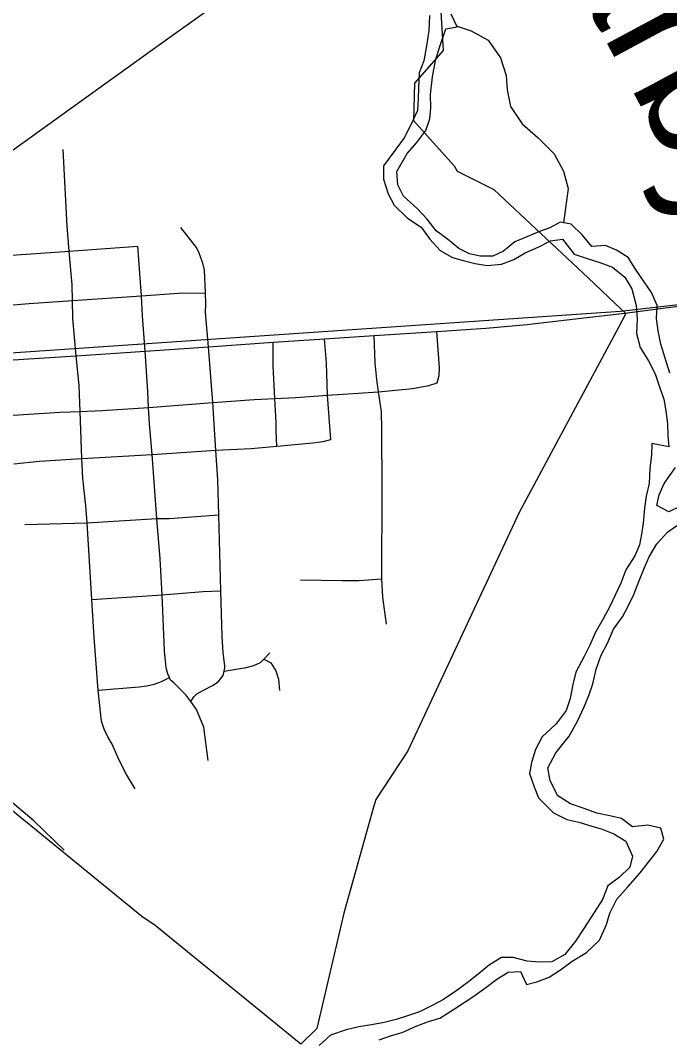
# Model space of a CAD drawing. Extents: x 114604 to 551442, y 316898 to 567001.
# Drawn here: x 130756 to 133272, y 377982 to 381928 of the extents above; entities that cross this region are included whole.
import ezdxf

# ---------------------------------------------------------------- set-up
doc = ezdxf.new("R2010")
doc.units = 0
for name, color, linetype in [('_CIVIL_CONSTRUCTION', 7, 'Continuous'), ('DV_X_County_Line', 7, 'Continuous'), ('GE_P_Alignment_1000_Bearings', 7, 'Continuous'), ('GE_P_Alignment_1000_Stations', 7, 'Continuous'), ('GE_P_Alignment_100_Cardinal_Points', 7, 'Continuous'), ('GE_P_Alignment_100_Stations', 7, 'Continuous'), ('PM_P_Cells', 7, 'Continuous'), ('RD_P_GR_Rt', 7, 'Continuous')]:
    doc.layers.add(name, color=color, linetype=linetype)

msp = doc.modelspace()

# ---------------------------------------------------------------- linework, layer by layer
at = {"layer": '_CIVIL_CONSTRUCTION'}
for p, q in [((132740.7, 380751.7), (132951.4, 380776.4)), ((132951.4, 380776.4), (133099, 380793.7)), ((132127.5, 380706.1), (132369.5, 380721.7)), ((131485.2, 380663.3), (131734.9, 380680.3)), ((131734.9, 380680.3), (131934.9, 380693.2)), ((131934.9, 380693.2), (132127.5, 380706.1)), ((130972.2, 380628.4), (131238.7, 380646.5)), ((131238.7, 380646.5), (131485.2, 380663.3)), ((130707.3, 380611.5), (130972.2, 380628.4))]:
    msp.add_line(p, q, dxfattribs=at)
for points in [[(133099, 380793.7), (133326.2, 380823.1), (133929.4, 380908.4)], [(132369.5, 380721.7), (132559.3, 380735.2), (132719.6, 380749.2), (132740.7, 380751.7)]]:
    msp.add_lwpolyline(points, dxfattribs=at)
at = {"layer": 'DV_X_County_Line'}
for points in [[(132341.4, 381947.5), (132339.3, 381889.4), (132331.3, 381837.3), (132319.2, 381771.1), (132301.2, 381725.1), (132299.2, 381664.9), (132297.1, 381624.9), (132295.1, 381578.8), (132269.1, 381522.7), (132243, 381472.6), (132211, 381428.5), (132163, 381364.4), (132163, 381312.3), (132180.9, 381256.2), (132204.8, 381212.1), (132256.8, 381162), (132308.7, 381125.9), (132342.6, 381079.8), (132382.6, 381035.7), (132430.5, 381009.6), (132472.5, 380997.6), (132518.5, 380985.5), (132564.5, 380977.5), (132620.4, 380983.5), (132668.4, 381001.5), (132712.4, 381027.6), (132762.4, 381049.6), (132810.4, 381073.6), (132856.4, 381079.6), (132902.3, 381021.5), (132956.3, 381003.4), (133002.2, 380989.4), (133050.2, 380971.3), (133098.1, 380933.2), (133126.1, 380887.1), (133142, 380823), (133146, 380770.9), (133143.9, 380714.8), (133157.8, 380660.7), (133189.8, 380608.5), (133215.7, 380558.4), (133233.7, 380504.3), (133249.6, 380460.2), (133257.6, 380414.1), (133263.6, 380366), (133265.5, 380317.9), (133269.5, 380275.8), (133203.5, 380287.9)], [(133227.9, 380724.8), (133221.9, 380772.9), (133224, 380823), (133202, 380873.1), (133174, 380915.2), (133140.1, 380963.3), (133112.2, 381009.4), (133066.2, 381037.5), (133024.2, 381055.5), (132970.3, 381051.5), (132934.3, 381095.6), (132890.4, 381137.7), (132848.4, 381145.7), (132808.4, 381123.7), (132768.4, 381109.7), (132718.4, 381089.7), (132672.5, 381069.7), (132628.5, 381033.6), (132586.5, 381013.6), (132538.5, 381013.6), (132496.5, 381023.6), (132454.6, 381043.7), (132410.6, 381079.8), (132366.7, 381111.9), (132332.7, 381158), (132294.8, 381198), (132240.9, 381246.2), (132218.9, 381290.2), (132214.9, 381342.4), (132255, 381412.5), (132293, 381454.5), (132327, 381500.6), (132343, 381546.7), (132347.1, 381588.8), (132345.1, 381640.9), (132353.2, 381709), (132365.2, 381773.1), (132381.2, 381827.2), (132405.3, 381895.3), (132449.3, 381903.4), (132425.3, 381951.5)], [(133273.7, 380560.4), (133237.8, 380672.7), (133227.9, 380724.8)], [(133203.5, 380287.9), (133201.5, 380243.8), (133195.4, 380191.7), (133193.4, 380133.6), (133181.3, 380083.5), (133175.3, 380037.4), (133169.3, 379979.3), (133163.2, 379937.2), (133155.2, 379895.1), (133137.2, 379853), (133103.1, 379798.9), (133083.1, 379746.8), (133061.1, 379700.7), (133041, 379656.6), (133015, 379608.5), (132985, 379556.4), (132963, 379506.3), (132940.9, 379462.2), (132908.9, 379402.1), (132896.9, 379354), (132886.8, 379299.9), (132870.8, 379253.8), (132832.8, 379201.7), (132778.8, 379151.6), (132752.7, 379101.5), (132736.7, 379051.4), (132728.7, 379009.3), (132746.6, 378957.2), (132764.6, 378915.1), (132822.5, 378857), (132874.4, 378830.9), (132920.4, 378820.9), (132966.3, 378806.8), (133010.3, 378792.8), (133056.3, 378774.7), (133102.2, 378746.6), (133128.2, 378688.5), (133118.1, 378646.4), (133076.1, 378606.3), (133032.1, 378574.3), (133012.1, 378520.2), (132980, 378470.1), (132940, 378408), (132908, 378359.9), (132866, 378307.8), (132816, 378279.7), (132768, 378277.7), (132720, 378281.8), (132666.1, 378295.8), (132620.1, 378295.8), (132574.1, 378267.8), (132530.1, 378231.7), (132488.1, 378197.7), (132444.1, 378165.6), (132396.1, 378133.6), (132352.1, 378109.5), (132302.1, 378085.5), (132256.1, 378069.5), (132212.1, 378055.5), (132166.1, 378043.5), (132116.1, 378035.4), (132068.1, 378027.5), (132018.2, 378015.5), (131958.2, 377995.4), (131914.2, 377955.4)], [(133311.2, 380043.3), (133269.3, 380023.3), (133223.3, 380047.4), (133231.3, 380089.5), (133251.4, 380133.5), (133295.4, 380195.7)], [(132146.1, 377977.3), (132194.1, 377993.3), (132236, 378005.3), (132290, 378029.4), (132338, 378047.4), (132382, 378061.4), (132438, 378097.5), (132510, 378143.5), (132560, 378179.6), (132602, 378211.7), (132646, 378239.7), (132694, 378241.7), (132717.9, 378191.6), (132757.9, 378201.6), (132805.9, 378219.6), (132849.9, 378247.6), (132893.9, 378281.7), (132949.9, 378315.7), (132999.9, 378363.8), (133028, 378423.9), (133040, 378468), (133068, 378522.2), (133110.1, 378570.3), (133158.1, 378624.3), (133222.1, 378706.5), (133250.1, 378754.6), (133238.2, 378796.7), (133188.2, 378808.7), (133128.2, 378802.8), (133086.3, 378834.8), (133040.3, 378844.9), (132990.4, 378854.9), (132940.4, 378873), (132888.5, 378891), (132838.5, 378923.1), (132808.6, 378981.3), (132800.6, 379031.4), (132830.7, 379089.5), (132882.7, 379153.6), (132914.7, 379211.7), (132940.8, 379267.8), (132958.8, 379311.9), (132974.8, 379356), (132986.9, 379414.1), (133006.9, 379468.2), (133030.9, 379514.3), (133055, 379568.4), (133089, 379616.5), (133113, 379660.6), (133133, 379702.7), (133153.1, 379752.8), (133175.1, 379806.9), (133193.1, 379849), (133223.2, 379899.1), (133265.2, 379945.2), (133319.2, 379983.2)]]:
    msp.add_lwpolyline(points, dxfattribs=at)
at = {"layer": 'GE_P_Alignment_1000_Bearings'}
for points in [[(130543.2, 381294.6), (130912, 381559.9), (131289.3, 381830), (131501.8, 381982.3)], [(129506.6, 380556.5), (133082.1, 380801.3), (135985.5, 381135.4), (137907.6, 381341.1), (139453.6, 381470.5), (139976.5, 381530.3)]]:
    msp.add_lwpolyline(points, dxfattribs=at)
at = {"layer": 'GE_P_Alignment_1000_Stations'}
for p, q in [((132740.7, 380751.7), (132951.4, 380776.4)), ((132951.4, 380776.4), (133099, 380793.7)), ((132127.5, 380706.1), (132369.5, 380721.7)), ((131485.2, 380663.3), (131734.9, 380680.3)), ((131734.9, 380680.3), (131934.9, 380693.2)), ((131934.9, 380693.2), (132127.5, 380706.1)), ((130972.2, 380628.4), (131238.7, 380646.5)), ((131238.7, 380646.5), (131485.2, 380663.3)), ((130707.3, 380611.5), (130972.2, 380628.4))]:
    msp.add_line(p, q, dxfattribs=at)
for points in [[(133099, 380793.7), (133326.2, 380823.1), (133929.4, 380908.4)], [(132369.5, 380721.7), (132559.3, 380735.2), (132719.6, 380749.2), (132740.7, 380751.7)]]:
    msp.add_lwpolyline(points, dxfattribs=at)
at = {"layer": 'GE_P_Alignment_100_Cardinal_Points'}
for p, q in [((130944.9, 381033.1), (131210.5, 381052.7)), ((131959.2, 380304.1), (131946.6, 380475.7))]:
    msp.add_line(p, q, dxfattribs=at)
for points in [[(130972.2, 380628.4), (130959.5, 380772.6), (130957.6, 380841.9), (130956.1, 380903.1), (130944.9, 381033.1), (130937.4, 381130.8), (130921.8, 381428.1)], [(131472.7, 380871.6), (131469.1, 380959.6), (131462.8, 380987.2), (131448.6, 381026.3), (131438.2, 381047.5), (131377.5, 381124.7)], [(131238.7, 380646.5), (131229.1, 380782.6), (131225.4, 380859.9), (131210.5, 381052.7)], [(130442, 380997.4), (130684.4, 381014.9), (130944.9, 381033.1)], [(130697, 380822.9), (130789.7, 380831.1), (130957.6, 380841.9), (131225.4, 380859.9), (131368.3, 380870.3), (131472.7, 380871.6)], [(131485.2, 380663.3), (131473.4, 380795.4), (131474.4, 380828), (131472.7, 380871.6)], [(132370.9, 380522.6), (132378.5, 380552.1), (132380.1, 380581.7), (132369.5, 380721.7)], [(131750, 380278.2), (131746.6, 380337.6), (131747.3, 380369), (131742, 380462.5), (131735.5, 380589), (131734.9, 380680.3)], [(131946.6, 380475.7), (131941.9, 380600.4), (131934.9, 380693.2)], [(132174.2, 379588.5), (132160.8, 379693), (132157.2, 379763.2), (132158.4, 380111.9), (132157, 380340.8), (132154.9, 380411.5), (132144.1, 380488.6), (132137.4, 380535.7), (132131.1, 380600.8), (132127.5, 380706.1)], [(131483.5, 379059), (131466.7, 379188.4), (131438.6, 379257.4), (131416, 379288.2), (131396.5, 379314.5), (131349.2, 379362.1), (131338.1, 379371), (131333.5, 379381.1), (131327.2, 379394.8), (131320.4, 379418.5), (131313.9, 379484.9), (131304.8, 379701.1), (131297.2, 379841.6), (131285.1, 379996.9), (131266.9, 380245.6), (131256.3, 380364.3), (131252.7, 380427.7), (131250.1, 380490.7), (131238.7, 380646.5)], [(131416, 379288.2), (131428.2, 379306.1), (131440, 379317.4), (131467.4, 379334), (131500.6, 379350.8), (131522.4, 379364.6), (131541.1, 379389.3), (131544.9, 379406.1), (131547.8, 379418.9), (131547.9, 379426.5), (131541.7, 379477), (131537.6, 379540.7), (131532.9, 379717.1), (131524.4, 380011.8), (131520.6, 380147.6), (131513.8, 380262.6), (131501.9, 380446.9), (131485.2, 380663.3)], [(131200.4, 378949.4), (131166.3, 379005.7), (131137.7, 379063.9), (131111, 379123.1), (131094.5, 379151.2), (131080.5, 379180.5), (131070, 379211.4), (131057.6, 379331.8), (131041.4, 379536.2), (131032.2, 379683.1), (131014.2, 379980.7), (131009.2, 380046.8), (130998.3, 380154.3), (130993.9, 380229.8), (130987.5, 380411.9), (130984.1, 380512.8), (130972.2, 380628.4)], [(130727.8, 380398.1), (130909.2, 380410.1), (130987.5, 380411.9), (131072.3, 380415.4), (131252.7, 380427.7), (131501.9, 380446.9), (131662.1, 380458.6), (131742, 380462.5), (131823.4, 380466.4), (131946.6, 380475.7), (132144.1, 380488.6), (132275.6, 380501.3), (132339.4, 380513.5), (132370.9, 380522.6)], [(130729.7, 380209.7), (130830, 380220.1), (130993.9, 380229.8), (131266.9, 380245.6), (131513.8, 380262.6), (131650.1, 380268.2), (131750, 380278.2), (131889.7, 380290.5), (131929.3, 380296), (131959.2, 380304.1)], [(130773, 379973.9), (131014.2, 379980.7), (131285.1, 379996.9), (131332.7, 379997.7), (131524.4, 380011.8)], [(131841.2, 379760.3), (132003.8, 379756.5), (132067.4, 379757.6), (132157.2, 379763.2)], [(131032.2, 379683.1), (131304.8, 379701.1), (131463.4, 379714.4), (131532.9, 379717.1)], [(131544.9, 379406.1), (131631.2, 379419.8), (131660.1, 379427.5), (131687, 379438.9), (131699, 379452.7), (131722.1, 379477.3)], [(131699, 379452.7), (131726.1, 379438.2), (131745.8, 379407.6), (131756.3, 379375.1), (131760.4, 379331.4)], [(131057.6, 379331.8), (131215.8, 379345.1), (131245.4, 379349), (131274.5, 379355.4), (131302.3, 379365.1), (131333.5, 379381.1)], [(130925, 378712.3), (130808, 378825.3), (130591.7, 379007.1), (130486.1, 379097.8), (130358.6, 379198.2), (130261.8, 379280.3)]]:
    msp.add_lwpolyline(points, dxfattribs=at)
at = {"layer": 'GE_P_Alignment_100_Stations'}
msp.add_lwpolyline([(132376.7, 382110.6), (132394.6, 381811.4), (132283.8, 381685.2), (132279.8, 381540.2), (132333.7, 381479.7), (132437.5, 381364.6), (132449.3, 381344.1), (132591.1, 381273.1), (132956.3, 380929.6), (133061.1, 380831), (133103.1, 380791.4), (133075.9, 380740.8), (132907.5, 380427.8), (132688.7, 380020.9), (132257, 379097.6), (132133.4, 378908.2), (132124.7, 378878.3), (132009.4, 378468), (131904.7, 378020.3), (131843, 377959.9), (131277.5, 378420.2), (131226.9, 378455.5), (130817.3, 378788.9), (130769.6, 378827.7), (130588.1, 378975.5)], dxfattribs=at)
at = {"layer": 'PM_P_Cells'}
msp.add_lwpolyline([(132448.5, 381905), (132503.2, 381887.3), (132569.1, 381851.2), (132617.1, 381783.1), (132639, 381714.9), (132643, 381658.8), (132654.9, 381594.7), (132700.8, 381526.6), (132762.7, 381472.4), (132824.7, 381410.3), (132860.6, 381344.1), (132878.5, 381276), (132860.7, 381143.4)], dxfattribs=at)

# ---------------------------------------------------------------- texts
at = {"layer": 'RD_P_GR_Rt'}
msp.add_text('Darby', height=500.09, rotation=298.2282, dxfattribs=at).set_placement((132603.4, 382631.9))

doc.saveas('drawing.dxf')
